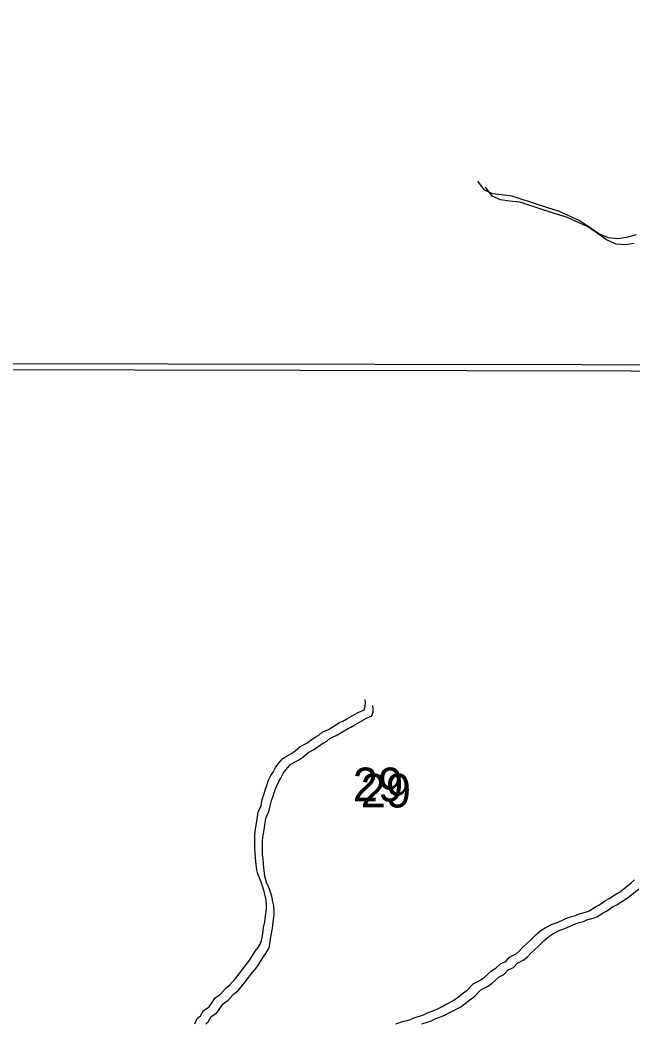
# Model space of a CAD drawing. Extents: x -21.1 to 50.3, y 0 to 22.1.
# Drawn here: x 45.249 to 46.007, y 14.846 to 16.088 of the extents above; entities that cross this region are included whole.
import ezdxf

# ---------------------------------------------------------------- set-up
doc = ezdxf.new("R2010")
doc.units = 0
for name, color, linetype in [('GM_X_Minor_River', 7, 'Continuous'), ('GM_X_Section', 7, 'Continuous'), ('GM_X_Section_Text', 7, 'Continuous')]:
    doc.layers.add(name, color=color, linetype=linetype)

msp = doc.modelspace()

# ---------------------------------------------------------------- linework, layer by layer
at = {"layer": 'GM_X_Minor_River'}
for points in [[(46.0116, 15.8221), (45.9994, 15.8189), (45.9888, 15.8174), (45.977, 15.8184), (45.9652, 15.8237), (45.9522, 15.8327), (45.9411, 15.8399), (45.9273, 15.8463), (45.9167, 15.8512), (45.9022, 15.8556), (45.8904, 15.8594), (45.8793, 15.8631), (45.869, 15.8665), (45.8579, 15.8702), (45.845, 15.8716), (45.8339, 15.8731), (45.8236, 15.8776), (45.8156, 15.8886)], [(46.0091, 15.8114), (45.9984, 15.8099), (45.9866, 15.8109), (45.9748, 15.8162), (45.9618, 15.8252), (45.9507, 15.8324), (45.937, 15.8388), (45.9263, 15.8437), (45.9118, 15.8481), (45.9, 15.8519), (45.8889, 15.8556), (45.8786, 15.859), (45.8676, 15.8627), (45.8546, 15.8641), (45.8436, 15.8656), (45.8333, 15.8701), (45.8252, 15.8811)], [(45.4653, 14.8458), (45.4683, 14.8524), (45.4725, 14.8558), (45.4762, 14.8623), (45.483, 14.8669), (45.486, 14.8711), (45.4908, 14.878), (45.4972, 14.8826), (45.5032, 14.8895), (45.5088, 14.8941), (45.5156, 14.9021), (45.5216, 14.9094), (45.5253, 14.9144), (45.5294, 14.9197), (45.5335, 14.9251), (45.5402, 14.9357), (45.5436, 14.9403), (45.5462, 14.9445), (45.5481, 14.9491), (45.5491, 14.9552), (45.5498, 14.9609), (45.5506, 14.9651), (45.552, 14.9719), (45.5527, 14.9791), (45.5541, 14.9882), (45.5541, 14.9932), (45.5536, 14.9992), (45.5524, 15.0045), (45.5508, 15.0114), (45.5473, 15.0223), (45.545, 15.0272), (45.5434, 15.0314), (45.5422, 15.0363), (45.5414, 15.0428), (45.5406, 15.0511), (45.5401, 15.0575), (45.5397, 15.0629), (45.5395, 15.0795), (45.5399, 15.0845), (45.5417, 15.0936), (45.5438, 15.108), (45.5475, 15.116), (45.5489, 15.1233), (45.5508, 15.1297), (45.5526, 15.1351), (45.5541, 15.1396), (45.5567, 15.1472), (45.5596, 15.1533), (45.5622, 15.1575), (45.5652, 15.1632), (45.5686, 15.1675), (45.5742, 15.1743), (45.5798, 15.1774), (45.5844, 15.1801), (45.5893, 15.1832), (45.5956, 15.1889), (45.6039, 15.1932), (45.6088, 15.197), (45.6145, 15.2005), (45.619, 15.2032), (45.6231, 15.2067), (45.6307, 15.2101), (45.6374, 15.2144), (45.6446, 15.2186), (45.6487, 15.2205), (45.6536, 15.2232), (45.6623, 15.2283), (45.6683, 15.2317), (45.6748, 15.2344), (45.6762, 15.239), (45.6766, 15.2432), (45.6761, 15.2474)], [(45.479, 14.8458), (45.4821, 14.8483), (45.4858, 14.8548), (45.4926, 14.8594), (45.4956, 14.8636), (45.5004, 14.8705), (45.5068, 14.8751), (45.5128, 14.882), (45.5185, 14.8866), (45.5252, 14.8946), (45.5312, 14.9019), (45.5349, 14.9069), (45.5391, 14.9122), (45.5432, 14.9176), (45.5499, 14.9282), (45.5532, 14.9328), (45.5559, 14.937), (45.5577, 14.9416), (45.5588, 14.9477), (45.5595, 14.9534), (45.5602, 14.9576), (45.5616, 14.9644), (45.5623, 14.9716), (45.5637, 14.9807), (45.5637, 14.9857), (45.5633, 14.9917), (45.5621, 14.997), (45.5605, 15.0038), (45.557, 15.0148), (45.5546, 15.0197), (45.5531, 15.0239), (45.5519, 15.0288), (45.5511, 15.0353), (45.5502, 15.0436), (45.5498, 15.05), (45.5493, 15.0553), (45.5492, 15.072), (45.5495, 15.077), (45.5513, 15.0861), (45.5534, 15.1005), (45.5571, 15.1085), (45.5586, 15.1158), (45.5604, 15.1222), (45.5622, 15.1276), (45.5637, 15.1321), (45.5663, 15.1397), (45.5693, 15.1458), (45.5719, 15.15), (45.5748, 15.1557), (45.5782, 15.16), (45.5838, 15.1668), (45.5895, 15.1699), (45.594, 15.1726), (45.5989, 15.1757), (45.6053, 15.1814), (45.6136, 15.1857), (45.6185, 15.1895), (45.6241, 15.193), (45.6286, 15.1957), (45.6328, 15.1992), (45.6403, 15.2026), (45.6471, 15.2069), (45.6542, 15.2111), (45.6584, 15.213), (45.6633, 15.2157), (45.6719, 15.2208), (45.678, 15.2242), (45.6844, 15.2269), (45.6859, 15.2315), (45.6862, 15.2357), (45.6858, 15.2399)], [(45.8759, 14.9449), (45.8804, 14.9491), (45.8875, 14.956), (45.8935, 14.9614), (45.8988, 14.9648), (45.9075, 14.9694), (45.9135, 14.9714), (45.9203, 14.9741), (45.9245, 14.9761), (45.9313, 14.9788), (45.9365, 14.98), (45.9407, 14.9819), (45.9486, 14.9842), (45.9532, 14.9858), (45.9611, 14.9908), (45.9652, 14.9927), (45.9735, 14.9985), (45.978, 15.0008), (45.9852, 15.0054), (45.9919, 15.0097), (46.0051, 15.0204), (46.0092, 15.0239)], [(45.8855, 14.9374), (45.89, 14.9416), (45.8972, 14.9485), (45.9032, 14.9539), (45.9084, 14.9573), (45.9171, 14.9619), (45.9232, 14.9639), (45.9299, 14.9666), (45.9341, 14.9686), (45.9409, 14.9713), (45.9462, 14.9725), (45.9503, 14.9744), (45.9583, 14.9767), (45.9628, 14.9783), (45.9707, 14.9833), (45.9749, 14.9852), (45.9831, 14.991), (45.9877, 14.9933), (45.9948, 14.9979), (46.0016, 15.0022), (46.0147, 15.0129)], [(45.7139, 14.8458), (45.7166, 14.8467), (45.7223, 14.8486), (45.7276, 14.8498), (45.7321, 14.8514), (45.7378, 14.8537), (45.7434, 14.8553), (45.7483, 14.8572), (45.7532, 14.8595), (45.7612, 14.8623), (45.7661, 14.8646), (45.7706, 14.8669), (45.7755, 14.8696), (45.78, 14.8719), (45.7857, 14.875), (45.7902, 14.8785), (45.7962, 14.8831), (45.8022, 14.8877), (45.8097, 14.8953), (45.818, 14.8996), (45.8236, 14.9038), (45.8278, 14.9073), (45.8323, 14.9115), (45.8379, 14.9146), (45.8436, 14.9203), (45.85, 14.923), (45.8548, 14.9284), (45.8628, 14.9326), (45.8676, 14.9365), (45.8714, 14.9407), (45.8759, 14.9449)], [(45.7463, 14.8458), (45.7474, 14.8462), (45.7531, 14.8478), (45.758, 14.8497), (45.7629, 14.852), (45.7708, 14.8548), (45.7757, 14.8571), (45.7802, 14.8594), (45.7851, 14.8621), (45.7896, 14.8644), (45.7953, 14.8675), (45.7998, 14.871), (45.8058, 14.8756), (45.8118, 14.8802), (45.8193, 14.8878), (45.8276, 14.8921), (45.8333, 14.8963), (45.8374, 14.8998), (45.8419, 14.904), (45.8476, 14.9071), (45.8532, 14.9128), (45.8596, 14.9155), (45.8645, 14.9209), (45.8724, 14.9251), (45.8773, 14.929), (45.881, 14.9332), (45.8855, 14.9374)]]:
    msp.add_lwpolyline(points, dxfattribs=at)
at = {"layer": 'GM_X_Section'}
for points in [[(45.1628, 16.6817), (46.1885, 16.6701), (46.2007, 15.6608), (45.1757, 15.6626)], [(45.1724, 16.6742), (46.1982, 16.6626), (46.2103, 15.6533), (45.1854, 15.6551)]]:
    msp.add_lwpolyline(points, close=True, dxfattribs=at)

# ---------------------------------------------------------------- texts
at = {"layer": 'GM_X_Section_Text'}
for p in [(45.6609, 15.1211), (45.6706, 15.1136)]:
    msp.add_text('29', height=0.04186, rotation=0, dxfattribs=at).set_placement(p)

doc.saveas('drawing.dxf')
